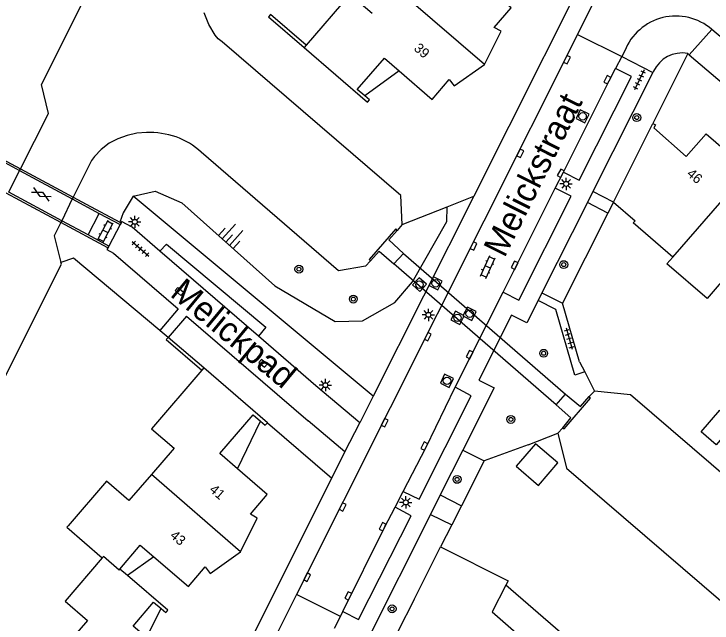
# Model space of a CAD drawing. Extents: x 124000 to 128010, y 398999 to 403000.
# Drawn here: x 127211.9 to 127282.9, y 400325.7 to 400387.6 of the extents above; entities that cross this region are included whole.
import ezdxf

# ---------------------------------------------------------------- set-up
doc = ezdxf.new("R2010")
doc.units = 0
for name, color, linetype in [('gg-afsc-erfafscheiding', 7, 'Continuous'), ('gg-afsc-hekwerk', 7, 'Continuous'), ('gg-afsc-muur', 7, 'Continuous'), ('gg-anno-huisnummerreeks BGT', 7, 'Continuous'), ('gg-anno-openbare ruimte label', 7, 'Continuous'), ('gg-bbg-gedigitaliseerde bebouwing', 7, 'Continuous'), ('gg-bbg-gedigitaliseerde bijgebouw', 7, 'Continuous'), ('gg-bbg-hoofdgebouw', 7, 'Continuous'), ('gg-bbg-luifel en loopbrug', 7, 'Continuous'), ('gg-bbg-tussenscheiding', 7, 'Continuous'), ('gg-knt-bovenkant onderkant talud', 7, 'Continuous'), ('gg-knt-verharding', 7, 'Continuous'), ('gg-knt-verharding nz', 7, 'Continuous'), ('gg-kntw-beschoeiing', 7, 'Continuous'), ('gg-kwrk-duiker nz vlak', 7, 'Continuous'), ('gg-kwrk-kunstwerk niveau 01', 7, 'Continuous'), ('gg-kwrk-uitstroombak niveau min 01', 7, 'Continuous'), ('gt-grn-groengrens', 7, 'Continuous'), ('gt-grn-weggrens', 7, 'Continuous'), ('gt-symb-boom', 7, 'Continuous'), ('gt-symb-gesloten verharding', 7, 'Continuous'), ('gt-symb-klinker verharding', 7, 'Continuous'), ('gt-symb-kolk', 7, 'Continuous'), ('gt-symb-lichtmast', 7, 'Continuous'), ('gt-symb-rioolschacht', 7, 'Continuous'), ('gt-symb-talud symbool', 7, 'Continuous'), ('gt-symb-tegel verharding', 7, 'Continuous')]:
    doc.layers.add(name, color=color, linetype=linetype)

# ---------------------------------------------------------------- blocks, each defined once
blk = doc.blocks.new('gt0-GESVH1')
at = {"layer": 'gt-symb-gesloten verharding'}
for p, q in [((-0.992, -0.261), (0.008, 0.239)), ((0.008, -0.261), (-0.992, 0.239)), ((0.008, 0.239), (1.008, -0.261)), ((1.008, 0.239), (0.008, -0.261))]:
    blk.add_line(p, q, dxfattribs=at)
blk = doc.blocks.new('gt0-RS')
at = {"layer": 'gt-symb-rioolschacht'}
blk.add_lwpolyline([(-0.5, -0.5), (0.5, -0.5), (0.5, 0.5), (-0.5, 0.5)], close=True, dxfattribs=at)
blk.add_circle((0, 0), 0.375, dxfattribs=at)
blk = doc.blocks.new('gt0-KOLK')
at = {"layer": 'gt-symb-kolk'}
blk.add_lwpolyline([(0, 0), (0.375, 0), (0.375, 0.4), (-0.375, 0.4), (-0.375, 0), (0, 0)], dxfattribs=at)
blk = doc.blocks.new('gt0-BOOM')
at = {"layer": 'gt-symb-boom'}
for radius in [0.4, 0.2]:
    blk.add_circle((0, 0), radius, dxfattribs=at)
blk = doc.blocks.new('gt0-TEG1')
at = {"layer": 'gt-symb-tegel verharding'}
for p, q in [((-1.125, 0), (1.125, 0)), ((-0.9, -0.25), (-0.9, 0.25)), ((-0.45, -0.25), (-0.45, 0.25)), ((0, -0.25), (0, 0.25)), ((0.45, -0.25), (0.45, 0.25)), ((0.9, -0.25), (0.9, 0.25))]:
    blk.add_line(p, q, dxfattribs=at)
blk = doc.blocks.new('gt0-TALUD_1')
at = {"layer": 'gt-symb-talud symbool'}
for p, q in [((-1, -1), (-1, 0)), ((-0.5, -2), (-0.5, 0)), ((0, -1), (0, 0)), ((0.5, -2), (0.5, 0)), ((1, -1), (1, 0))]:
    blk.add_line(p, q, dxfattribs=at)
blk = doc.blocks.new('gt0-LMAST')
at = {"layer": 'gt-symb-lichtmast'}
for p, q in [((-0.182, 0.173), (-0.447, 0.438)), ((-0.005, 0.246), (-0.005, 0.621)), ((0.172, 0.173), (0.437, 0.438)), ((-0.255, -0.004), (-0.63, -0.004)), ((-0.182, -0.181), (-0.447, -0.446)), ((-0.005, -0.254), (-0.005, -0.629)), ((0.437, -0.446), (0.172, -0.181)), ((0.245, -0.004), (0.62, -0.004))]:
    blk.add_line(p, q, dxfattribs=at)
blk.add_circle((-0.005, -0.004), 0.25, dxfattribs=at)
blk = doc.blocks.new('gt0-KL1')
at = {"layer": 'gt-symb-klinker verharding'}
for p, q in [((-1.15, 0.3), (1.15, 0.3)), ((-1, -0.3), (-1, 0.3)), ((-0.5, 0.3), (-0.5, 0.45)), ((0, -0.3), (0, 0.3)), ((0.5, 0.3), (0.5, 0.45)), ((1, -0.3), (1, 0.3)), ((-1.15, -0.3), (1.15, -0.3)), ((-0.5, -0.45), (-0.5, -0.3)), ((0.5, -0.45), (0.5, -0.3))]:
    blk.add_line(p, q, dxfattribs=at)

msp = doc.modelspace()

# ---------------------------------------------------------------- linework, layer by layer
at = {"layer": 'gg-afsc-erfafscheiding'}
for p, q in [((127269.433, 400352.232), (127269.954, 400351.206)), ((127269.954, 400351.206), (127270.946, 400349.252)), ((127237.717, 400346.043), (127244.25, 400340.43))]:
    msp.add_line(p, q, dxfattribs=at)
at = {"layer": 'gg-afsc-hekwerk'}
for p, q in [((127255.989, 400367.996), (127258.671, 400369.056)), ((127251.41, 400366.185), (127255.989, 400367.996)), ((127226.814, 400355.391), (127226.771, 400355.427)), ((127227.625, 400354.713), (127226.814, 400355.391))]:
    msp.add_line(p, q, dxfattribs=at)
msp.add_lwpolyline([(127226.771, 400355.427), (127218.002, 400362.763), (127216.725, 400362.317)], dxfattribs=at)
at = {"layer": 'gg-afsc-muur'}
for p, q in [((127272.867, 400368.471), (127272.307, 400367.356)), ((127272.307, 400367.356), (127267.703, 400358.2)), ((127269.433, 400352.232), (127267.703, 400358.2)), ((127231.234, 400351.612), (127227.625, 400354.713)), ((127264.206, 400343.8), (127267.24, 400344.983)), ((127264.206, 400343.8), (127259.724, 400342.173)), ((127259.724, 400342.173), (127257.422, 400337.616)), ((127257.422, 400337.616), (127256.439, 400335.67)), ((127256.439, 400335.67), (127255.31, 400333.434))]:
    msp.add_line(p, q, dxfattribs=at)
for points in [[(127241.641, 400384.423), (127238.03, 400387.539), (127237.819, 400387.305), (127241.436, 400384.186)], [(127227.625, 400354.713), (127227.423, 400354.496), (127231.032, 400351.377)]]:
    msp.add_lwpolyline(points, dxfattribs=at)
at = {"layer": 'gg-bbg-gedigitaliseerde bebouwing'}
for p, q in [((127278.912, 400362.886), (127274.894, 400366.354)), ((127260.543, 400326.819), (127265.547, 400322.504))]:
    msp.add_line(p, q, dxfattribs=at)
msp.add_lwpolyline([(127284.884, 400361.537), (127282.405, 400358.657), (127278.307, 400362.183), (127278.912, 400362.886)], dxfattribs=at)
at = {"layer": 'gg-bbg-gedigitaliseerde bijgebouw'}
for points in [[(127285.219, 400346.001), (127283.323, 400343.798), (127281.801, 400345.108), (127283.697, 400347.31), (127285.219, 400346.001)], [(127267.227, 400341.958), (127264.956, 400343.918), (127262.996, 400341.647), (127265.267, 400339.687), (127267.227, 400341.958)]]:
    msp.add_lwpolyline(points, dxfattribs=at)
at = {"layer": 'gg-bbg-hoofdgebouw'}
for p, q in [((127241.641, 400384.423), (127241.436, 400384.186)), ((127272.867, 400368.471), (127276.87, 400376.461)), ((127272.867, 400368.471), (127275.077, 400366.566)), ((127274.894, 400366.354), (127275.077, 400366.566)), ((127231.234, 400351.612), (127231.032, 400351.377)), ((127237.717, 400346.043), (127231.234, 400351.612)), ((127252.623, 400328.084), (127255.31, 400333.434)), ((127223.474, 400330.523), (127222.715, 400331.173)), ((127261.938, 400329.532), (127260.543, 400326.819)), ((127252.623, 400328.084), (127250.979, 400324.835)), ((127219.41, 400325.951), (127217.127, 400323.305))]:
    msp.add_line(p, q, dxfattribs=at)
for points in [[(127259.756, 400382.446), (127261.472, 400385.85), (127260.75, 400386.208), (127262.48, 400388.215), (127258.97, 400391.24)], [(127248.367, 400387.629), (127246.095, 400389.588), (127241.641, 400384.423)], [(127241.436, 400384.186), (127247.889, 400378.622), (127248.093, 400378.871), (127247.608, 400379.28)], [(127247.608, 400379.28), (127246.844, 400379.925), (127249.601, 400383.095), (127251.103, 400381.799)], [(127251.103, 400381.799), (127254.457, 400378.907), (127256.178, 400380.924), (127256.674, 400380.266), (127259.756, 400382.446)], [(127276.87, 400376.461), (127277.139, 400376.321), (127276.974, 400376.009), (127280.272, 400373.111), (127282.292, 400375.41), (127285.255, 400372.859), (127285.936, 400373.65), (127285.391, 400374.12), (127287.961, 400377.103)], [(127231.032, 400351.377), (127225.924, 400345.429), (127228.218, 400343.459), (127225.918, 400340.797)], [(127234.682, 400341.349), (127232.866, 400342.918), (127236.266, 400346.853), (127237.02, 400346.193)], [(127237.02, 400346.193), (127237.485, 400345.785), (127237.717, 400346.043)], [(127234.964, 400332.932), (127236.681, 400336.367), (127235.994, 400336.753), (127237.698, 400338.743), (127234.682, 400341.349)], [(127225.918, 400340.797), (127223.628, 400338.147), (127221.343, 400340.12), (127217.445, 400335.564)], [(127217.445, 400335.564), (127217.333, 400335.433), (127220.926, 400332.317)], [(127222.715, 400331.173), (127224.789, 400333.597), (127226.158, 400332.429)], [(127226.158, 400332.429), (127229.69, 400329.415), (127231.394, 400331.412), (127231.874, 400330.744), (127234.964, 400332.932)], [(127255.31, 400333.434), (127262.171, 400329.986), (127261.938, 400329.532)], [(127220.926, 400332.317), (127217.135, 400327.907), (127219.41, 400325.951)], [(127227.481, 400326.883), (127227.585, 400327.005), (127223.474, 400330.523)], [(127225.434, 400324.213), (127224.066, 400325.383), (127226.146, 400327.815), (127226.906, 400327.165)], [(127226.906, 400327.165), (127227.377, 400326.762), (127227.481, 400326.883)]]:
    msp.add_lwpolyline(points, dxfattribs=at)
at = {"layer": 'gg-bbg-luifel en loopbrug'}
for p, q in [((127251.103, 400381.799), (127247.608, 400379.28)), ((127234.682, 400341.349), (127237.02, 400346.193)), ((127226.158, 400332.429), (127223.474, 400330.523)), ((127267.487, 400324.742), (127261.938, 400329.532)), ((127225.434, 400324.213), (127226.906, 400327.165))]:
    msp.add_line(p, q, dxfattribs=at)
at = {"layer": 'gg-bbg-tussenscheiding'}
for p, q in [((127259.756, 400382.446), (127250.653, 400390.288)), ((127278.912, 400362.886), (127289.864, 400375.467)), ((127234.964, 400332.932), (127225.918, 400340.797))]:
    msp.add_line(p, q, dxfattribs=at)
msp.add_lwpolyline([(127222.715, 400331.173), (127222.633, 400331.077), (127221.042, 400332.452), (127220.926, 400332.317)], dxfattribs=at)
at = {"layer": 'gg-knt-bovenkant onderkant talud'}
for points in [[(127224.067, 400369.075), (127223.054, 400367.368), (127222.693, 400366.432)], [(127224.067, 400369.075), (127226.291, 400369.585), (127229.012, 400368.408), (127238.47, 400359.963), (127244.607, 400356.349), (127247.362, 400356.403), (127250.645, 400358.264), (127252.46, 400360.358), (127255.937, 400366.508), (127255.989, 400367.996)]]:
    msp.add_lwpolyline(points, dxfattribs=at)
at = {"layer": 'gg-knt-verharding'}
for p, q in [((127269.219, 400385.513), (127278.277, 400403.489)), ((127280.581, 400383.436), (127282.882, 400386.021)), ((127283.966, 400385.084), (127282.882, 400386.021)), ((127269.219, 400385.513), (127240.675, 400328.606)), ((127269.219, 400385.513), (127273.719, 400383.246)), ((127273.719, 400383.246), (127273.1, 400382.05)), ((127273.719, 400383.246), (127276.871, 400381.624)), ((127280.423, 400383.571), (127276.87, 400376.461)), ((127280.423, 400383.571), (127280.581, 400383.436)), ((127280.581, 400383.436), (127287.961, 400377.103)), ((127276.94, 400381.761), (127276.871, 400381.624)), ((127276.871, 400381.624), (127270.793, 400369.551)), ((127258.671, 400369.056), (127248.46, 400348.735)), ((127270.793, 400369.551), (127270.233, 400368.438)), ((127272.867, 400368.471), (127270.793, 400369.551)), ((127270.233, 400368.438), (127265.612, 400359.26)), ((127272.307, 400367.356), (127270.233, 400368.438)), ((127236.789, 400354.857), (127226.781, 400363.487)), ((127256.796, 400349.652), (127261.677, 400359.314)), ((127265.612, 400359.26), (127267.703, 400358.2)), ((127228.646, 400357.613), (127226.771, 400355.427)), ((127229.493, 400356.885), (127227.625, 400354.713)), ((127229.493, 400356.885), (127241.852, 400346.256)), ((127242.64, 400349.811), (127236.789, 400354.857)), ((127247.097, 400346.022), (127242.64, 400349.811)), ((127248.46, 400348.735), (127247.097, 400346.022)), ((127245.582, 400343.09), (127241.852, 400346.256)), ((127244.25, 400340.43), (127245.582, 400343.09)), ((127257.567, 400343.258), (127255.278, 400338.706)), ((127230.094, 400312.167), (127244.25, 400340.43)), ((127250.703, 400337.476), (127251.503, 400339.052)), ((127255.278, 400338.706), (127257.422, 400337.616)), ((127254.289, 400336.74), (127247.653, 400323.547)), ((127254.289, 400336.74), (127256.439, 400335.67)), ((127240.675, 400328.606), (127231.961, 400311.232)), ((127245.128, 400326.369), (127240.675, 400328.606)), ((127245.128, 400326.369), (127245.382, 400326.881)), ((127244.538, 400325.178), (127245.128, 400326.369))]:
    msp.add_line(p, q, dxfattribs=at)
for points in [[(127297.433, 400446.442), (127272.958, 400397.489), (127258.671, 400369.056)], [(127267.798, 400371.498), (127269.406, 400370.684), (127274.723, 400381.213), (127273.1, 400382.05)], [(127261.677, 400359.314), (127263.249, 400358.517), (127268.578, 400369.069), (127266.964, 400369.872)], [(127226.781, 400363.487), (127223.961, 400365.919), (127222.893, 400366.494), (127222.83, 400366.358)], [(127221.499, 400363.824), (127221.383, 400363.646), (127222.058, 400363.279), (127228.646, 400357.613)], [(127265.212, 400358.466), (127264.079, 400356.215), (127262.502, 400356.979), (127259.18, 400350.387), (127260.757, 400349.599), (127257.567, 400343.258)], [(127269.954, 400351.206), (127268.95, 400350.882), (127267.037, 400357.562), (127265.212, 400358.466)], [(127251.503, 400339.052), (127253.119, 400338.267), (127258.431, 400348.785), (127256.796, 400349.652)], [(127245.382, 400326.881), (127246.961, 400326.063), (127252.315, 400336.595), (127250.703, 400337.476)]]:
    msp.add_lwpolyline(points, dxfattribs=at)
msp.add_arc((127279.874, 400380.371), 3.247, 80.26471, 154.65411, dxfattribs=at)
at = {"layer": 'gg-knt-verharding nz'}
for p, q in [((127274.021, 400383.829), (127273.719, 400383.246)), ((127266.964, 400369.872), (127267.798, 400371.498)), ((127261.677, 400359.314), (127266.964, 400369.872))]:
    msp.add_line(p, q, dxfattribs=at)
for points in [[(127267.798, 400371.498), (127272.431, 400380.804), (127273.1, 400382.05)], [(127251.503, 400339.052), (127253.83, 400343.582), (127256.796, 400349.652)], [(127245.382, 400326.881), (127249.593, 400335.406), (127250.703, 400337.476)]]:
    msp.add_lwpolyline(points, dxfattribs=at)
msp.add_arc((127279.232, 400381.77), 5.603, 49.34853, 158.4408, dxfattribs=at)
at = {"layer": 'gg-kntw-beschoeiing'}
for p, q in [((127212.52, 400371.666), (127212.615, 400371.842)), ((127211.414, 400369.472), (127212.52, 400371.666)), ((127217.879, 400368.789), (127216.8, 400366.577)), ((127217.974, 400368.965), (127217.879, 400368.789)), ((127216.8, 400366.577), (127216.705, 400366.401)), ((127251.41, 400366.185), (127250.888, 400365.598)), ((127270.946, 400349.252), (127270.404, 400348.704)), ((127267.725, 400345.542), (127267.24, 400344.983))]:
    msp.add_line(p, q, dxfattribs=at)
for points in [[(127212.615, 400371.842), (127215.471, 400377.474), (127214.735, 400380.417), (127231.964, 400414.758)], [(127251.41, 400366.185), (127251.254, 400369.136), (127233.125, 400384.758), (127232.719, 400385.055), (127232.399, 400385.444), (127231.754, 400386.523), (127231.279, 400387.688)], [(127225.417, 400375.55), (127224.421, 400375.474), (127223.449, 400375.244), (127222.501, 400374.912), (127221.61, 400374.446), (127220.82, 400373.822), (127220.119, 400373.1), (127219.819, 400372.693), (127217.974, 400368.965)], [(127248.179, 400362.51), (127247.683, 400361.946), (127244.926, 400361.498), (127230.978, 400373.525)], [(127216.705, 400366.401), (127216.037, 400365.052), (127216.725, 400362.317)], [(127145.021, 400219.005), (127216.763, 400362.165), (127216.725, 400362.317)], [(127316.607, 400310.214), (127314.368, 400312.155), (127313.912, 400315.123), (127274.623, 400348.885), (127270.946, 400349.252)], [(127267.24, 400344.983), (127268.109, 400341.423), (127307.428, 400307.615), (127310.411, 400307.671), (127312.721, 400305.681)]]:
    msp.add_lwpolyline(points, dxfattribs=at)
for centre, radius, start, end in [((127225.535, 400366.051), 9.5, 72.33898, 90.71158), ((127225.857, 400368.081), 7.474, 46.75035, 69.96976)]:
    msp.add_arc(centre, radius, start, end, dxfattribs=at)
at = {"layer": 'gg-kwrk-duiker nz vlak'}
for p, q in [((127251.53, 400363.257), (127267.987, 400348.963)), ((127267.042, 400347.854), (127250.546, 400362.179))]:
    msp.add_line(p, q, dxfattribs=at)
at = {"layer": 'gg-kwrk-kunstwerk niveau 01'}
for p, q in [((127209.556, 400373.484), (127212.615, 400371.842)), ((127209.82, 400373.116), (127212.52, 400371.666)), ((127212.615, 400371.842), (127217.974, 400368.965)), ((127212.52, 400371.666), (127217.879, 400368.789)), ((127216.705, 400366.401), (127211.155, 400369.384)), ((127216.8, 400366.577), (127211.414, 400369.472)), ((127217.879, 400368.789), (127220.622, 400367.316)), ((127217.974, 400368.965), (127219.302, 400368.252)), ((127219.302, 400368.252), (127222.693, 400366.432)), ((127219.478, 400365.137), (127220.622, 400367.316)), ((127220.622, 400367.316), (127222.737, 400366.181)), ((127221.499, 400363.824), (127216.705, 400366.401)), ((127219.478, 400365.137), (127216.8, 400366.577)), ((127222.737, 400366.181), (127221.592, 400364.001)), ((127222.693, 400366.432), (127222.83, 400366.358)), ((127222.83, 400366.358), (127222.737, 400366.181)), ((127221.592, 400364.001), (127219.478, 400365.137)), ((127221.592, 400364.001), (127221.499, 400363.824))]:
    msp.add_line(p, q, dxfattribs=at)
at = {"layer": 'gg-kwrk-uitstroombak niveau min 01'}
for p, q in [((127250.546, 400362.179), (127251.53, 400363.257)), ((127267.042, 400347.854), (127267.987, 400348.963))]:
    msp.add_line(p, q, dxfattribs=at)
for points in [[(127250.888, 400365.598), (127250.77, 400365.744), (127248.06, 400362.622), (127248.179, 400362.51)], [(127251.53, 400363.257), (127250.064, 400364.632), (127250.888, 400365.598)], [(127248.179, 400362.51), (127249.075, 400363.476), (127250.546, 400362.179)], [(127267.725, 400345.542), (127267.876, 400345.413), (127270.555, 400348.561), (127270.404, 400348.704)], [(127267.987, 400348.963), (127269.541, 400347.69), (127270.404, 400348.704)], [(127267.725, 400345.542), (127268.537, 400346.535), (127267.042, 400347.854)]]:
    msp.add_lwpolyline(points, dxfattribs=at)
at = {"layer": 'gt-grn-groengrens'}
for p, q in [((127248.46, 400348.735), (127224.067, 400369.075)), ((127257.567, 400343.258), (127259.724, 400342.173))]:
    msp.add_line(p, q, dxfattribs=at)
msp.add_lwpolyline([(127226.781, 400363.487), (127227.434, 400364.193), (127237.535, 400355.749), (127236.789, 400354.857)], dxfattribs=at)
at = {"layer": 'gt-grn-weggrens'}
for p, q in [((127265.612, 400359.26), (127265.212, 400358.466)), ((127245.582, 400343.09), (127247.097, 400346.022)), ((127255.278, 400338.706), (127254.289, 400336.74))]:
    msp.add_line(p, q, dxfattribs=at)

# ---------------------------------------------------------------- block references
at = {"layer": 'gt-symb-boom'}
for p in [(127275.248, 400377.055), (127240.91, 400361.651), (127267.824, 400362.115), (127246.442, 400358.609), (127265.785, 400353.106), (127262.45, 400346.385), (127256.985, 400340.293), (127250.382, 400327.137)]:
    msp.add_blockref('gt0-BOOM', p, dxfattribs=at)
at = {"layer": 'gt-symb-gesloten verharding', "rotation": -27.334075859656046}
msp.add_blockref('gt0-GESVH1', (127214.733, 400369.267), dxfattribs=at)
at = {"layer": 'gt-symb-klinker verharding'}
for p, rotation in [((127221.246, 400365.49), 62.28149837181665), ((127260.099, 400361.873), 65.48492926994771)]:
    msp.add_blockref('gt0-KL1', p, dxfattribs=dict(at, rotation=rotation))
at = {"layer": 'gt-symb-kolk'}
for p, rotation in [((127267.983, 400383.036), -116.61629962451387), ((127272.431, 400380.804), 63.51182146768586), ((127263.233, 400373.517), -116.48817853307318), ((127267.7, 400371.305), 62.820265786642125), ((127258.482, 400364.092), -116.7444202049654), ((127263.024, 400361.965), 63.07637464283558), ((127228.891, 400359.531), 138.85180488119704), ((127253.836, 400354.888), -116.7955649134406), ((127258.445, 400352.888), 62.99934529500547), ((127237.385, 400352.227), 139.46084825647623), ((127249.442, 400346.139), -116.6675021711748), ((127253.83, 400343.582), 62.794083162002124), ((127245.174, 400337.591), -116.53943840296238), ((127249.593, 400335.406), 63.716687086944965), ((127241.562, 400330.448), -116.82140642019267), ((127246.114, 400328.366), 63.768060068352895)]:
    msp.add_blockref('gt0-KOLK', p, dxfattribs=dict(at, rotation=rotation))
at = {"layer": 'gt-symb-lichtmast'}
for p in [(127268.067, 400370.32), (127224.228, 400366.465), (127254.073, 400357.013), (127243.605, 400349.873), (127251.772, 400337.954)]:
    msp.add_blockref('gt0-LMAST', p, dxfattribs=at)
at = {"layer": 'gt-symb-rioolschacht'}
for p, rotation in [((127269.743, 400377.181), 64.3321248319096), ((127253.155, 400360.079), 137.71475165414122), ((127254.808, 400360.211), 64.22889405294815), ((127258.258, 400357.127), -27.718501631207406), ((127257.037, 400356.711), -27.513061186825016), ((127255.959, 400350.301), -25.46334506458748)]:
    msp.add_blockref('gt0-RS', p, dxfattribs=dict(at, rotation=rotation))
at = {"layer": 'gt-symb-talud symbool', "xscale": 1.0000359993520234, "yscale": 1.0000359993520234, "rotation": 138.24275297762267}
msp.add_blockref('gt0-TALUD_1', (127233.493, 400364.407), dxfattribs=at)
at = {"layer": 'gt-symb-tegel verharding'}
for p, rotation in [((127275.499, 400380.901), -115.84761021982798), ((127224.815, 400363.721), -40.943262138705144), ((127268.38, 400354.6), -73.68480675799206)]:
    msp.add_blockref('gt0-TEG1', p, dxfattribs=dict(at, rotation=rotation))

# ---------------------------------------------------------------- texts
at = {"layer": 'gg-anno-huisnummerreeks BGT'}
for s, rotation, p in [('39', 319.2, (127252.517, 400383.973)), ('46', 319.3, (127280.256, 400371.225)), ('41', 319.4, (127231.734, 400339.131)), ('43', 319.4, (127227.73, 400334.467))]:
    msp.add_text(s, height=1, rotation=rotation, dxfattribs=at).set_placement(p)
at = {"layer": 'gg-anno-openbare ruimte label'}
for s, rotation, p in [('Melickstraat', 63.4, (127261.803, 400362.728)), ('Melickpad', 320.4, (127227.706, 400358.985))]:
    msp.add_text(s, height=2.5, rotation=rotation, dxfattribs=at).set_placement(p)

doc.saveas('drawing.dxf')
